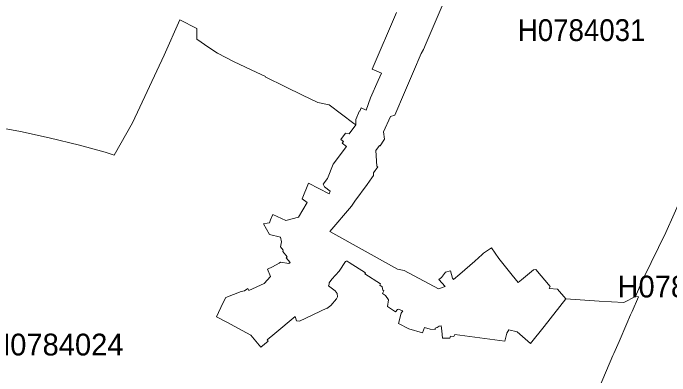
# Model space of a CAD drawing. Extents: x 369010 to 739155, y 6377141 to 6616555.
# Drawn here: x 538405 to 541423, y 6584791 to 6586456 of the extents above; entities that cross this region are included whole.
import ezdxf
from ezdxf.enums import TextEntityAlignment as Align

# ---------------------------------------------------------------- set-up
doc = ezdxf.new("R2010")
doc.units = 0
doc.header["$LTSCALE"] = 40
doc.layers.add('1', color=7, linetype='Continuous', lineweight=13)
doc.layers.add('2', color=7, linetype='Continuous')

msp = doc.modelspace()

# ---------------------------------------------------------------- linework, layer by layer
at = {"layer": '1'}
for points in [[(540093.51, 6585213.77), (540089.7, 6585207.48), (540101.62, 6585200.2), (540104.27, 6585183.98), (540108.24, 6585181.5), (540102.45, 6585168.59), (540116.84, 6585159.49), (540130.58, 6585139.63), (540125.12, 6585110), (540162.52, 6585085.01), (540171.46, 6585096.43), (540174.27, 6585097.42), (540196.29, 6585089.31), (540188.34, 6585079.22), (540175.93, 6585031.55), (540222.93, 6585007.39), (540286.98, 6584987.86), (540296.09, 6585013.35), (540321.9, 6585005.07), (540344.58, 6585004.08), (540344.41, 6585010.7), (540354.18, 6585013.18), (540362.45, 6585019.3), (540372.55, 6585020.79), (540375.53, 6584997.13), (540378.01, 6584963.86), (540412.6, 6584964.36), (540414.75, 6584973.63), (540429.48, 6584971.47), (540434.28, 6584981.4), (540664.5, 6584950.95), (540673.1, 6584986.7), (540682.87, 6585002.42), (540721.93, 6584992.66), (540782.01, 6584940.19), (540845.23, 6585018.31), (540944.7, 6585144.26), (540905.8, 6585188.95), (540868.73, 6585191.59), (540872.7, 6585200.7), (540806.5, 6585279.97), (540796.4, 6585277.66), (540740.79, 6585232.31), (540726.23, 6585219.56), (540698.09, 6585253.66), (540636.36, 6585329.29), (540603.59, 6585378.28), (540567.02, 6585354.28), (540560.4, 6585348.49), (540527.13, 6585318.2), (540457.12, 6585257.96), (540428.82, 6585233.3), (540423.52, 6585239.76), (540415.25, 6585273.19), (540391.42, 6585267.23), (540372.88, 6585242.57), (540360.96, 6585232.8), (540390.09, 6585201.36), (540359.8, 6585189.94), (540202.58, 6585274.35), (540171.3, 6585280.97), (539859.98, 6585453.59), (539959.45, 6585569.61), (539976, 6585592.61), (540032.27, 6585668.91), (540053.95, 6585699.86), (540061.9, 6585710.95), (540060.74, 6585723.36), (540080.76, 6585750.83), (540077.12, 6585753.48), (540071.17, 6585825.64), (540088.38, 6585848.98), (540092.02, 6585846.33), (540108.74, 6585873.31), (540111.88, 6585877.44), (540107.74, 6585911.04), (540139.19, 6585981.88), (540158.39, 6585988), (540203.07, 6586091.6), (540226.74, 6586145.39), (540245.11, 6586188.42), (540280.69, 6586270.51), (540290.13, 6586288.72), (540302.71, 6586317.52), (540400.19, 6586543.76)], [(540400.19, 6586543.76), (540302.71, 6586317.52), (540290.13, 6586288.72), (540280.69, 6586270.51), (540245.11, 6586188.42), (540226.74, 6586145.39), (540203.07, 6586091.6), (540158.39, 6585988), (540139.19, 6585981.88), (540107.74, 6585911.04), (540111.88, 6585877.44), (540108.74, 6585873.31), (540092.02, 6585846.33), (540088.38, 6585848.98), (540071.17, 6585825.64), (540077.12, 6585753.48), (540080.76, 6585750.83), (540060.74, 6585723.36), (540061.9, 6585710.95), (540053.95, 6585699.86), (540032.27, 6585668.91), (539976, 6585592.61), (539959.45, 6585569.61), (539859.98, 6585453.59), (540171.3, 6585280.97), (540202.58, 6585274.35), (540359.8, 6585189.94), (540390.09, 6585201.36), (540360.96, 6585232.8), (540372.88, 6585242.57), (540391.42, 6585267.23), (540415.25, 6585273.19), (540423.52, 6585239.76), (540428.82, 6585233.3), (540457.12, 6585257.96), (540527.13, 6585318.2), (540560.4, 6585348.49), (540567.02, 6585354.28), (540603.59, 6585378.28), (540636.36, 6585329.29), (540698.09, 6585253.66), (540726.23, 6585219.56), (540740.79, 6585232.31), (540796.4, 6585277.66), (540806.5, 6585279.97), (540872.7, 6585200.7), (540868.73, 6585191.59), (540905.8, 6585188.95), (540944.7, 6585144.26), (541076.27, 6585135.32)], [(538237.88, 6585949.93), (538438.97, 6585912.03), (538571.2, 6585883.57), (538711.05, 6585849.14), (538828.89, 6585817.03), (538870.1, 6585804.46), (538953.35, 6585952.75), (539099.16, 6586262.24), (539171.82, 6586425.1), (539249.77, 6586384.88), (539249.77, 6586336.72), (539304.22, 6586298.82), (539343.78, 6586271.51), (539421.07, 6586232.95), (539522.02, 6586184.95), (539564.39, 6586164.59), (539563.73, 6586163.27), (539657.07, 6586117.09), (539734.2, 6586079.85), (539804.87, 6586046.26), (539858, 6586035), (539971.2, 6585949.93), (539980.47, 6585943.15), (539979.31, 6585967.64), (539996.36, 6586007.36), (539998.34, 6586006.54), (540004.63, 6586021.27), (540027.8, 6586011.17), (540048, 6586066.94), (540083.25, 6586146.39), (540097.15, 6586180.65), (540055.28, 6586198.69), (540167.16, 6586458.03)], [(540167.16, 6586458.03), (540055.28, 6586198.69), (540097.15, 6586180.65), (540083.25, 6586146.39), (540048, 6586066.94), (540027.8, 6586011.17), (540004.63, 6586021.27), (539998.34, 6586006.54), (539996.36, 6586007.36), (539979.31, 6585967.64), (539980.47, 6585943.15), (539949.52, 6585902.1), (539932.47, 6585904.25), (539910.79, 6585875.46), (539922.71, 6585866.35), (539916.75, 6585858.41), (539936.78, 6585843.35), (539875.87, 6585762.42), (539850.38, 6585697.04), (539830.36, 6585670.4), (539835.32, 6585659.31), (539862.47, 6585638.95), (539857, 6585626.54), (539762.5, 6585675.36), (539733.37, 6585603.86), (539756.38, 6585587.48), (539717.32, 6585518.8), (539658.23, 6585503.73), (539598.16, 6585532.37), (539587.56, 6585506.71), (539582.6, 6585492.98), (539573, 6585491.49), (539556.12, 6585489.17), (539583.43, 6585439.35), (539634.24, 6585427.44), (539639.2, 6585405.59), (539633.9, 6585383.41), (539646.65, 6585368.19), (539644.83, 6585361.24), (539664.85, 6585337.4), (539659.56, 6585333.1), (539678.26, 6585311.42), (539671.8, 6585306.12), (539633.57, 6585312.91), (539627.45, 6585308.27), (539597, 6585290.9), (539573.83, 6585281.13), (539587.73, 6585247.7), (539558.6, 6585214.93), (539489.09, 6585183.15), (539483.79, 6585191.59), (539468.23, 6585181.99), (539453.84, 6585178.19), (539382.67, 6585151.38), (539369.1, 6585125.39), (539340.13, 6585061.84), (539389.79, 6585036.02), (539421.56, 6585019.3), (539498.03, 6584978.26), (539543.87, 6584922.82), (539576.64, 6584949.96), (539572.17, 6584955.92), (539607.09, 6584985.21), (539701.6, 6585063.66), (539706.89, 6585043.3), (539720.46, 6585042.64), (539846.08, 6585101.73), (539847.24, 6585100.07), (539864.95, 6585114.3), (539890.77, 6585144.76), (539895.07, 6585153.69), (539894.57, 6585168.42), (539884.31, 6585181.83), (539854.52, 6585203.84), (539857, 6585211.29), (539857.67, 6585217.41), (539869.09, 6585234.79), (539902.85, 6585271.04), (539932.14, 6585316.72), (539935.45, 6585318.04), (539939.42, 6585317.21), (539949.19, 6585310.92), (540024.66, 6585264.08), (540022.01, 6585259.95), (540093.51, 6585213.77)], [(539678.26, 6585311.42), (539659.56, 6585333.1), (539664.85, 6585337.4), (539644.83, 6585361.24), (539646.65, 6585368.19), (539633.9, 6585383.41), (539639.2, 6585405.59), (539634.24, 6585427.44), (539583.43, 6585439.35), (539556.12, 6585489.17), (539573, 6585491.49), (539582.6, 6585492.98), (539587.56, 6585506.71), (539598.16, 6585532.37), (539658.23, 6585503.73), (539717.32, 6585518.8), (539756.38, 6585587.48), (539733.37, 6585603.86), (539762.5, 6585675.36), (539857, 6585626.54), (539862.47, 6585638.95), (539835.32, 6585659.31), (539830.36, 6585670.4), (539850.38, 6585697.04), (539875.87, 6585762.42), (539936.78, 6585843.35), (539916.75, 6585858.41), (539922.71, 6585866.35), (539910.79, 6585875.46), (539932.47, 6585904.25), (539949.52, 6585902.1), (539980.47, 6585943.15), (539971.2, 6585949.93), (539858, 6586035), (539804.87, 6586046.26), (539734.2, 6586079.85), (539657.07, 6586117.09), (539563.73, 6586163.27), (539564.39, 6586164.59), (539522.02, 6586184.95), (539421.07, 6586232.95), (539343.78, 6586271.51), (539304.22, 6586298.82), (539249.77, 6586336.72), (539249.77, 6586384.88), (539171.82, 6586425.1), (539099.16, 6586262.24), (538953.35, 6585952.75)], [(538953.35, 6585952.75), (538870.1, 6585804.46), (538828.89, 6585817.03), (538711.05, 6585849.14), (538571.2, 6585883.57), (538438.97, 6585912.03), (538237.88, 6585949.93)], [(541076.27, 6585135.32), (541097.95, 6585134.5), (541210.66, 6585128.04), (541264.12, 6585155.51), (541295.07, 6585227.18), (541302.68, 6585242.4), (541404.47, 6585449.78), (541481.09, 6585619.92)], [(541481.09, 6585619.92), (541404.47, 6585449.78), (541302.68, 6585242.4), (541295.07, 6585227.18), (541264.12, 6585155.51), (541278.35, 6585153.53), (541249.06, 6585086.33), (541242.27, 6585071.44), (541225.56, 6585032.05), (541189.48, 6584949.46), (541165.48, 6584893.85), (541161.17, 6584884.25), (541097.62, 6584735.47)], [(541097.62, 6584735.47), (541161.17, 6584884.25), (541165.48, 6584893.85), (541189.48, 6584949.46), (541225.56, 6585032.05), (541242.27, 6585071.44), (541249.06, 6585086.33), (541278.35, 6585153.53), (541264.12, 6585155.51), (541210.66, 6585128.04), (541097.95, 6585134.5), (541076.27, 6585135.32), (540944.7, 6585144.26), (540845.23, 6585018.31), (540782.01, 6584940.19), (540721.93, 6584992.66), (540682.87, 6585002.42), (540673.1, 6584986.7), (540664.5, 6584950.95), (540434.28, 6584981.4), (540429.48, 6584971.47), (540414.75, 6584973.63), (540412.6, 6584964.36), (540378.01, 6584963.86), (540375.53, 6584997.13), (540372.55, 6585020.79), (540362.45, 6585019.3), (540354.18, 6585013.18), (540344.41, 6585010.7), (540344.58, 6585004.08), (540321.9, 6585005.07), (540296.09, 6585013.35), (540286.98, 6584987.86), (540222.93, 6585007.39), (540175.93, 6585031.55), (540188.34, 6585079.22), (540196.29, 6585089.31), (540174.27, 6585097.42), (540171.46, 6585096.43), (540162.52, 6585085.01), (540125.12, 6585110), (540130.58, 6585139.63), (540116.84, 6585159.49), (540102.45, 6585168.59), (540108.24, 6585181.5), (540104.27, 6585183.98), (540101.62, 6585200.2), (540089.7, 6585207.48), (540093.51, 6585213.77), (540022.01, 6585259.95), (540024.66, 6585264.08), (539949.19, 6585310.92), (539939.42, 6585317.21), (539935.45, 6585318.04), (539932.14, 6585316.72), (539902.85, 6585271.04), (539869.09, 6585234.79), (539857.67, 6585217.41), (539857, 6585211.29), (539854.52, 6585203.84), (539884.31, 6585181.83), (539894.57, 6585168.42), (539895.07, 6585153.69), (539890.77, 6585144.76), (539864.95, 6585114.3), (539847.24, 6585100.07), (539846.08, 6585101.73), (539720.46, 6585042.64), (539706.89, 6585043.3), (539701.6, 6585063.66), (539607.09, 6584985.21), (539572.17, 6584955.92), (539576.64, 6584949.96), (539543.87, 6584922.82), (539498.03, 6584978.26), (539421.56, 6585019.3), (539389.79, 6585036.02), (539340.13, 6585061.84), (539369.1, 6585125.39), (539382.67, 6585151.38), (539453.84, 6585178.19), (539468.23, 6585181.99), (539483.79, 6585191.59), (539489.09, 6585183.15), (539558.6, 6585214.93), (539587.73, 6585247.7), (539573.83, 6585281.13), (539597, 6585290.9), (539627.45, 6585308.27), (539633.57, 6585312.91), (539671.8, 6585306.12), (539678.26, 6585311.42)]]:
    msp.add_lwpolyline(points, dxfattribs=at)

# ---------------------------------------------------------------- texts
at = {"layer": '2', "width": 0.95}
msp.add_text('H0784031', height=100, dxfattribs=at).set_placement((541017.38, 6586327.76), align=Align.CENTER)
at = {"layer": '2'}
for s, p in [('H0784023', (541490.71, 6585150.94)), ('H0784024', (538604.07, 6584884.75))]:
    msp.add_text(s, height=100, dxfattribs=at).set_placement(p, align=Align.CENTER)

doc.saveas('drawing.dxf')
